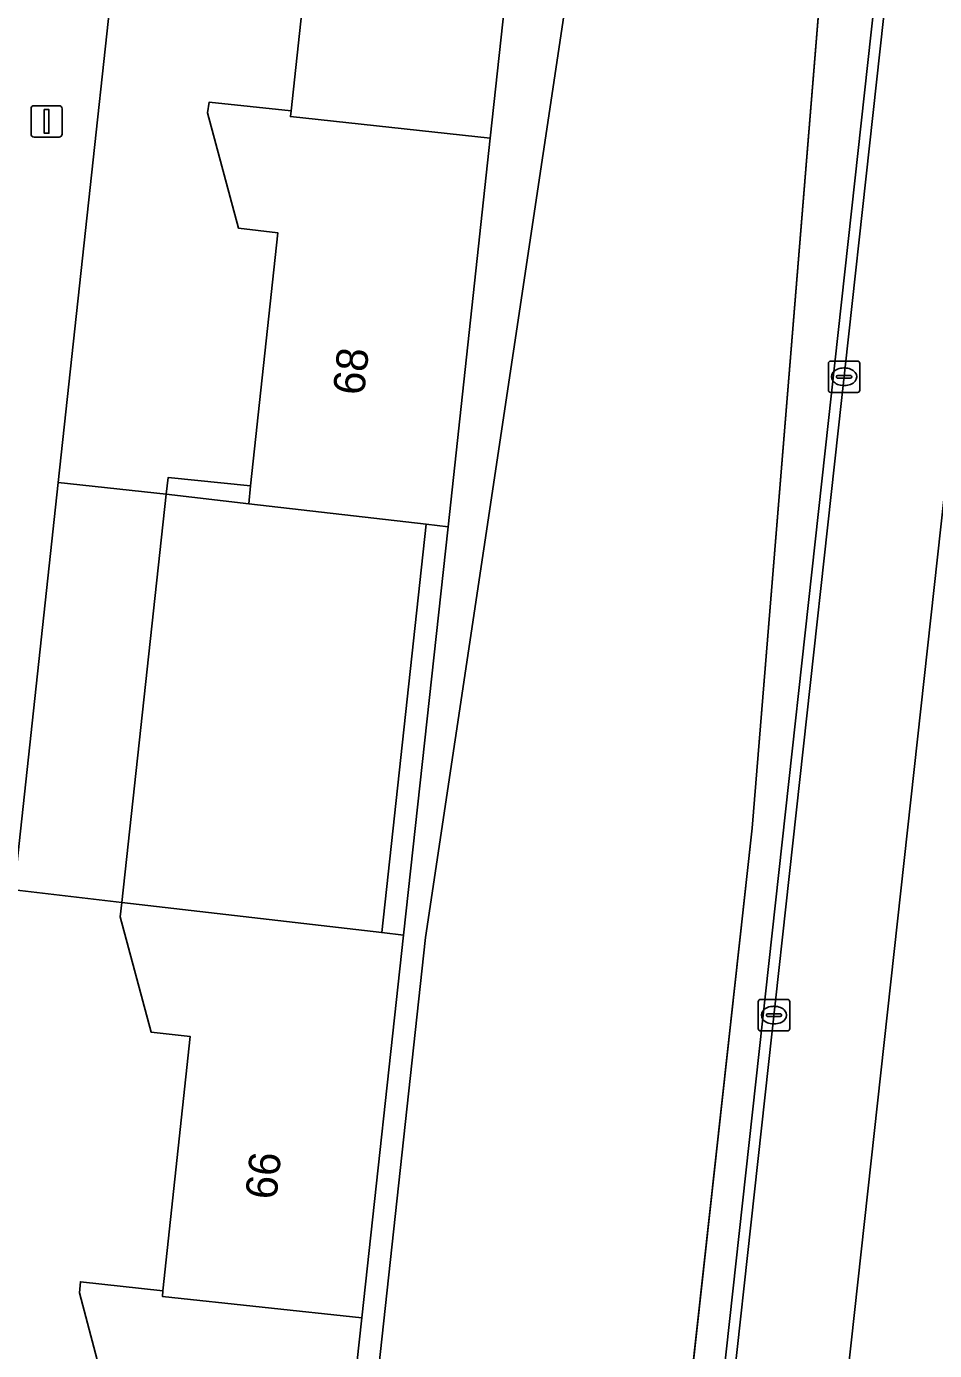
# Model space of a CAD drawing. Extents: x 160732 to 162107, y 387428 to 388479.
# Drawn here: x 162053.19 to 162082.07, y 388037.27 to 388079.35 of the extents above; entities that cross this region are included whole.
import ezdxf

# ---------------------------------------------------------------- set-up
doc = ezdxf.new("R2010")
doc.units = 0
for name, color, linetype in [('IMGEO_Berm_groen', 7, 'Continuous'), ('IMGEO_Erf', 7, 'Continuous'), ('IMGEO_Fietspad_gesloten', 7, 'Continuous'), ('IMGEO_Groenvoorziening', 7, 'Continuous'), ('IMGEO_Hek', 7, 'Continuous'), ('IMGEO_Kolk', 7, 'Continuous'), ('IMGEO_Lichtmast', 7, 'Continuous'), ('IMGEO_Muur', 7, 'Continuous'), ('IMGEO_Pand', 7, 'Continuous'), ('IMGEO_Pand_nummerreeks', 7, 'Continuous'), ('IMGEO_Pand_overbouw', 7, 'Continuous'), ('IMGEO_Rijbaan_lokaal_open', 7, 'Continuous'), ('IMGEO_Voetpad_open', 7, 'Continuous')]:
    doc.layers.add(name, color=color, linetype=linetype)

msp = doc.modelspace()

# ---------------------------------------------------------------- linework, layer by layer
at = {"layer": 'IMGEO_Berm_groen'}
for points in [[(162043.09, 387750), (162045.462, 387768.362), (162059.149, 387890.538), (162067.828, 387968.006), (162071.346, 388000), (162081.104, 388088.732)], [(162085.019, 388088.434), (162075.293, 388000), (162071.721, 387967.516), (162063.044, 387890.124), (162049.334, 387767.851), (162047.038, 387750)], [(162078.939, 388086.659), (162076.265, 388053.874), (162063.587, 387938.826), (162058.212, 387890.638), (162045.271, 387774.61), (162041.163, 387745.007), (162038.136, 387726.282), (162034.793, 387707.612), (162031.801, 387692.315), (162031.23, 387689.642), (162028.125, 387675.112), (162018.37, 387632.538), (162017.199, 387625.902)]]:
    msp.add_lwpolyline(points, dxfattribs=at)
msp.add_lwpolyline([(162076.265, 388053.874), (162078.939, 388086.659), (162071.479, 388087.675), (162065.88, 388050.391), (162060.404, 388000), (162048.631, 387891.657), (162058.212, 387890.638), (162063.587, 387938.826)], close=True, dxfattribs=at)
at = {"layer": 'IMGEO_Erf'}
msp.add_lwpolyline([(162056.859, 388089.387), (162054.2, 388064.852), (162057.638, 388064.483), (162057.702, 388065.016), (162060.322, 388064.747), (162061.181, 388072.793), (162059.931, 388072.942), (162058.946, 388076.608), (162059.001, 388076.942), (162061.607, 388076.666), (162062.481, 388084.739), (162061.223, 388084.869), (162060.252, 388088.52), (162060.307, 388088.987), (162058.066, 388089.247)], close=True, dxfattribs=at)
msp.add_lwpolyline([(162053.633, 388003.376), (162054.521, 388011.453), (162053.268, 388011.579), (162052.282, 388015.249), (162052.326, 388015.574), (162054.922, 388015.333), (162055.798, 388023.39), (162054.556, 388023.523), (162053.587, 388027.175), (162053.629, 388027.53), (162056.24, 388027.247), (162057.093, 388035.313), (162055.843, 388035.439), (162054.878, 388039.1), (162054.908, 388039.452), (162057.533, 388039.163), (162058.395, 388047.247), (162057.156, 388047.387), (162056.176, 388051.053), (162056.223, 388051.502), (162052.797, 388051.91), (162050.183, 388027.792), (162047.535, 388003.495)], dxfattribs=at)
at = {"layer": 'IMGEO_Fietspad_gesloten'}
msp.add_lwpolyline([(162071.721, 387967.516), (162075.293, 388000), (162085.019, 388088.434), (162081.444, 388088.678), (162071.695, 388000), (162068.172, 387967.955), (162059.49, 387890.502), (162045.79, 387768.293)], dxfattribs=at)
at = {"layer": 'IMGEO_Groenvoorziening'}
for points in [[(162048.631, 387891.657), (162060.404, 388000), (162065.88, 388050.391), (162071.479, 388087.675), (162069.258, 388087.978), (162067.937, 388075.799), (162066.598, 388063.452), (162065.183, 388050.471), (162063.854, 388038.308), (162062.553, 388026.398), (162061.249, 388014.464), (162059.911, 388002.214), (162058.491, 387989.128), (162057.181, 387977.026), (162055.884, 387965.044), (162054.598, 387953.166), (162053.267, 387940.875), (162051.895, 387927.771), (162050.565, 387915.569), (162049.265, 387903.638), (162047.969, 387891.751)], [(162056.223, 388051.502), (162057.638, 388064.483), (162054.2, 388064.852), (162052.797, 388051.91)], [(162064.49, 388050.551), (162065.908, 388063.531), (162060.262, 388064.181), (162057.638, 388064.483), (162056.223, 388051.502)], [(162066.598, 388063.452), (162065.908, 388063.531), (162064.49, 388050.551), (162065.183, 388050.471)]]:
    msp.add_lwpolyline(points, close=True, dxfattribs=at)
at = {"layer": 'IMGEO_Hek'}
msp.add_lwpolyline([(162078.939, 388086.659), (162076.265, 388053.874), (162063.587, 387938.826), (162058.212, 387890.638)], dxfattribs=at)
at = {"layer": 'IMGEO_Kolk'}
for p, q in [((162078.693, 388067.791), (162078.693, 388068.643)), ((162078.768, 388068.717), (162079.62, 388068.717)), ((162079.181, 388068.497), (162079.206, 388068.497)), ((162079.694, 388068.643), (162079.694, 388067.791)), ((162078.952, 388068.211), (162078.952, 388068.223)), ((162079.39, 388068.174), (162078.992, 388068.174)), ((162078.995, 388068.26), (162079.393, 388068.26)), ((162079.436, 388068.223), (162079.436, 388068.211)), ((162079.62, 388067.717), (162078.768, 388067.717)), ((162079.204, 388067.937), (162079.179, 388067.937)), ((162076.462, 388047.5), (162076.462, 388048.352)), ((162076.537, 388048.426), (162077.389, 388048.426)), ((162077.463, 388048.352), (162077.463, 388047.5)), ((162076.721, 388047.92), (162076.721, 388047.932)), ((162077.159, 388047.883), (162076.761, 388047.883)), ((162076.764, 388047.969), (162077.162, 388047.969)), ((162076.95, 388048.206), (162076.975, 388048.206)), ((162077.205, 388047.932), (162077.205, 388047.92)), ((162077.389, 388047.426), (162076.537, 388047.426)), ((162076.973, 388047.646), (162076.948, 388047.646))]:
    msp.add_line(p, q, dxfattribs=at)
for points in [[(162078.693, 388067.791), (162078.693, 388068.643)], [(162078.768, 388068.717), (162079.62, 388068.717)], [(162079.694, 388068.643), (162079.694, 388067.791)], [(162079.62, 388067.717), (162078.768, 388067.717)], [(162076.462, 388047.5), (162076.462, 388048.352)], [(162076.537, 388048.426), (162077.389, 388048.426)], [(162077.463, 388048.352), (162077.463, 388047.5)], [(162077.389, 388047.426), (162076.537, 388047.426)]]:
    msp.add_lwpolyline(points, dxfattribs=at)
for centre, radius, start, end in [((162078.77, 388068.641), 0.0765, 91.552, 178.448), ((162078.77, 388068.641), 0.0765, 91.552, 178.448), ((162079.618, 388068.641), 0.0765, 1.552, 88.448), ((162079.618, 388068.641), 0.0765, 1.552, 88.448), ((162078.992, 388068.22), 0.0403, 85.8775, 175.7526), ((162078.989, 388068.21), 0.0366, 178.938, 274.7102), ((162079.393, 388068.217), 0.043, 264.8664, 352.4533), ((162079.397, 388068.222), 0.0386, 1.7309, 96.639), ((162078.77, 388067.793), 0.0765, 181.552, 268.448), ((162078.77, 388067.793), 0.0765, 181.552, 268.448), ((162079.618, 388067.793), 0.0765, 271.552, 358.448), ((162079.618, 388067.793), 0.0765, 271.552, 358.448), ((162076.539, 388048.35), 0.0765, 91.552, 178.448), ((162076.539, 388048.35), 0.0765, 91.552, 178.448), ((162077.387, 388048.35), 0.0765, 1.552, 88.448), ((162077.387, 388048.35), 0.0765, 1.552, 88.448), ((162076.761, 388047.929), 0.0403, 85.8775, 175.7526), ((162076.758, 388047.919), 0.0366, 178.938, 274.7102), ((162077.162, 388047.926), 0.043, 264.8664, 352.4533), ((162077.166, 388047.931), 0.0386, 1.7309, 96.639), ((162076.539, 388047.502), 0.0765, 181.552, 268.448), ((162076.539, 388047.502), 0.0765, 181.552, 268.448), ((162077.387, 388047.502), 0.0765, 271.552, 358.448), ((162077.387, 388047.502), 0.0765, 271.552, 358.448)]:
    msp.add_arc(centre, radius, start, end, dxfattribs=at)
for centre, major_axis, ratio, start_param, end_param in [((162079.18, 388068.217), (-0.387, 0.002), 0.722429, 4.712389, 7.853982), ((162079.205, 388068.217), (-0.39, 0.002), 0.717154, 1.570796, 4.712389), ((162076.949, 388047.926), (-0.387, 0.002), 0.722429, 4.712389, 7.853982), ((162076.974, 388047.926), (-0.39, 0.002), 0.717154, 1.570796, 4.712389)]:
    msp.add_ellipse(centre, major_axis=major_axis, ratio=ratio, start_param=start_param, end_param=end_param, dxfattribs=at)
at = {"layer": 'IMGEO_Lichtmast'}
for p, q in [((162053.339, 388075.932), (162053.339, 388076.732)), ((162053.339, 388076.732), (162053.339, 388075.932)), ((162053.439, 388076.832), (162054.229, 388076.832)), ((162054.229, 388076.832), (162053.439, 388076.832)), ((162054.329, 388076.732), (162054.329, 388075.932)), ((162054.329, 388075.932), (162054.329, 388076.732)), ((162054.229, 388075.832), (162053.439, 388075.832)), ((162053.439, 388075.832), (162054.229, 388075.832))]:
    msp.add_line(p, q, dxfattribs=at)
msp.add_lwpolyline([(162053.759, 388076.707), (162053.909, 388076.707), (162053.909, 388075.957), (162053.759, 388075.957), (162053.759, 388076.707)], dxfattribs=at)
for centre, start, end in [((162053.439, 388076.732), 90, 180), ((162053.439, 388076.732), 90, 180), ((162054.229, 388076.732), 0, 90), ((162054.229, 388076.732), 360, 90), ((162053.439, 388075.932), 180, 270), ((162053.439, 388075.932), 180, 270), ((162054.229, 388075.932), 270, 0), ((162054.229, 388075.932), 270, 0)]:
    msp.add_arc(centre, 0.1, start, end, dxfattribs=at)
at = {"layer": 'IMGEO_Muur'}
msp.add_lwpolyline([(162060.322, 388064.747), (162057.702, 388065.016), (162057.638, 388064.483), (162060.262, 388064.181)], close=True, dxfattribs=at)
at = {"layer": 'IMGEO_Pand'}
for points in [[(162068.228, 388088.094), (162060.307, 388088.987), (162060.252, 388088.52), (162061.223, 388084.869), (162062.481, 388084.739), (162061.607, 388076.666), (162061.588, 388076.487), (162067.937, 388075.799), (162069.258, 388087.978)], [(162066.598, 388063.452), (162067.937, 388075.799), (162061.588, 388076.487), (162061.607, 388076.666), (162059.001, 388076.942), (162058.946, 388076.608), (162059.931, 388072.942), (162061.181, 388072.793), (162060.322, 388064.747), (162060.262, 388064.181), (162065.908, 388063.531)], [(162064.49, 388050.551), (162056.223, 388051.502), (162056.176, 388051.053), (162057.156, 388047.387), (162058.395, 388047.247), (162057.533, 388039.163), (162057.514, 388038.984), (162063.854, 388038.308), (162065.183, 388050.471)], [(162063.854, 388038.308), (162057.514, 388038.984), (162057.533, 388039.163), (162054.908, 388039.452), (162054.878, 388039.1), (162055.843, 388035.439), (162057.093, 388035.313), (162056.24, 388027.247), (162056.221, 388027.068), (162062.553, 388026.398)]]:
    msp.add_lwpolyline(points, close=True, dxfattribs=at)
at = {"layer": 'IMGEO_Pand_overbouw'}
msp.add_lwpolyline([(162060.322, 388064.747), (162057.702, 388065.016), (162057.638, 388064.483), (162060.262, 388064.181)], close=True, dxfattribs=at)
at = {"layer": 'IMGEO_Rijbaan_lokaal_open'}
msp.add_lwpolyline([(162068.172, 387967.955), (162071.695, 388000), (162081.444, 388088.678), (162081.104, 388088.732), (162071.346, 388000), (162067.828, 387968.006), (162059.149, 387890.538), (162045.462, 387768.362), (162043.09, 387750)], dxfattribs=at)
at = {"layer": 'IMGEO_Voetpad_open'}
msp.add_lwpolyline([(162047.535, 388003.495), (162050.183, 388027.792), (162052.797, 388051.91), (162054.2, 388064.852), (162056.859, 388089.387)], dxfattribs=at)

# ---------------------------------------------------------------- texts
at = {"layer": 'IMGEO_Pand_nummerreeks'}
for s, rotation, p in [('68', 83.9061, (162063.926, 388067.603)), ('66', 83.9135, (162061.138, 388042.036))]:
    msp.add_text(s, height=1, rotation=rotation, dxfattribs=at).set_placement(p)

doc.saveas('drawing.dxf')
